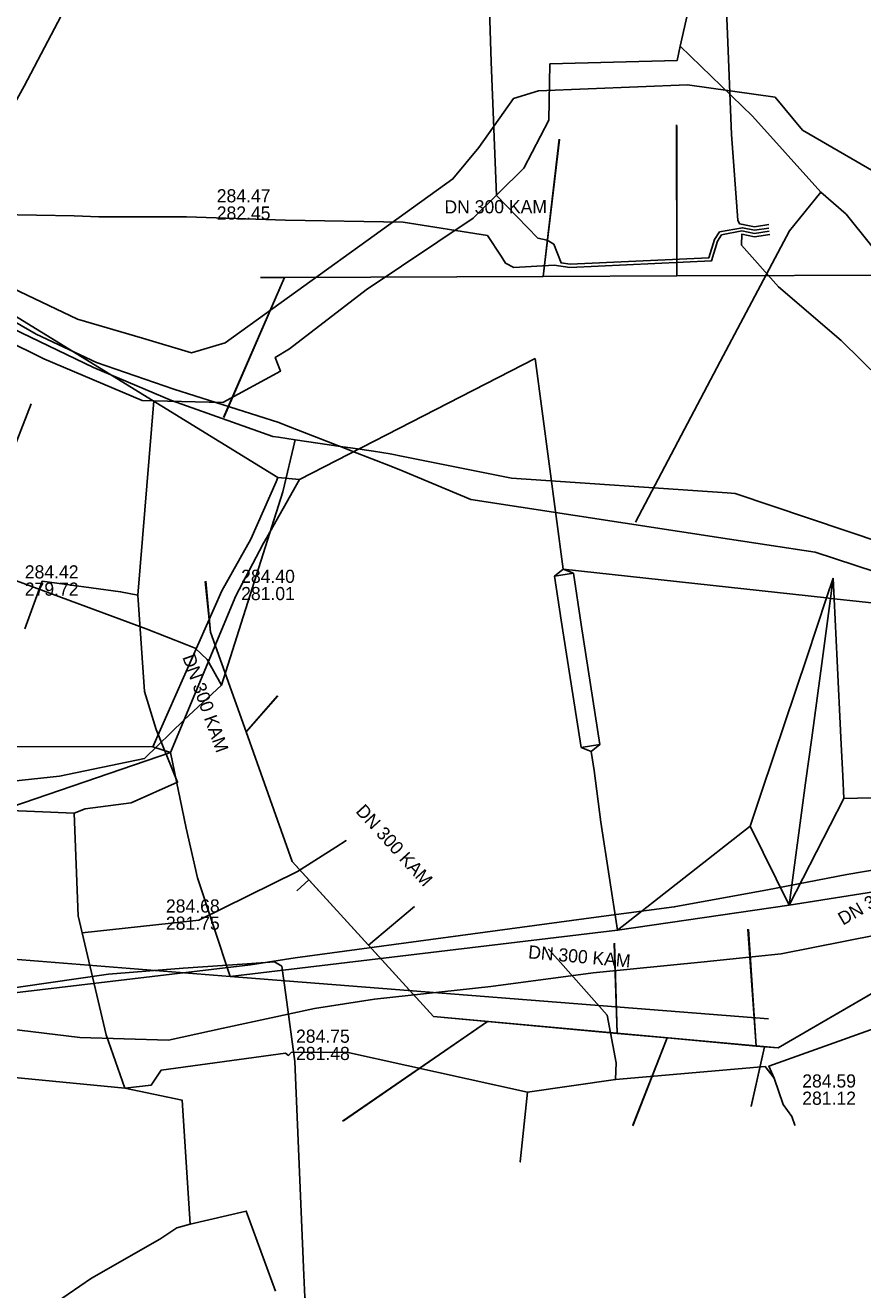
# Model space of a CAD drawing. Extents: x -600309 to -598967, y -1161267 to -1160292.
# Drawn here: x -599806.6 to -599755.6, y -1160644.2 to -1160567.2 of the extents above; entities that cross this region are included whole.
import ezdxf

# ---------------------------------------------------------------- set-up
doc = ezdxf.new("R2010")
doc.units = 0
for name, color, linetype in [('Vrstva 1', 7, 'Continuous'), ('Vrstva 12', 7, 'Continuous'), ('Vrstva 13', 7, 'Continuous'), ('Vrstva 4', 7, 'Continuous'), ('Vrstva 42', 7, 'Continuous'), ('Vrstva 44', 7, 'Continuous'), ('Vrstva 54', 7, 'Continuous'), ('Vrstva 55', 7, 'Continuous'), ('Vrstva 9', 7, 'Continuous')]:
    doc.layers.add(name, color=color, linetype=linetype)

msp = doc.modelspace()

# ---------------------------------------------------------------- linework, layer by layer
at = {"layer": 'Vrstva 1'}
for p, q in [((-599766.94, -1160573.26), (-599766.92, -1160582.451)), ((-599774.09, -1160574.12), (-599775.06, -1160582.479)), ((-599794.49, -1160591.06), (-599790.8, -1160582.535)), ((-599795.59, -1160601.02), (-599795.3, -1160604.13)), ((-599791.23, -1160608), (-599793.136, -1160610.205)), ((-599790.053, -1160619.87), (-599789.314, -1160619.197)), ((-599782.89, -1160620.82), (-599785.679, -1160623.191)), ((-599762.6, -1160622.21), (-599762.081, -1160629.32)), ((-599770.74, -1160623.07), (-599770.546, -1160628.549)), ((-599787.26, -1160633.89), (-599778.444, -1160627.829)), ((-599769.6, -1160634.18), (-599767.509, -1160628.825)), ((-599762.4, -1160633), (-599761.583, -1160629.365))]:
    msp.add_line(p, q, dxfattribs=at)
for points in [[(-599766.926, -1160573.322), (-599766.92, -1160582.45)], [(-599774.061, -1160574.134), (-599775.06, -1160582.48)], [(-599794.512, -1160591.061), (-599790.8, -1160582.54)], [(-599792.25, -1160582.55), (-599790.8, -1160582.535), (-599775.06, -1160582.479), (-599766.92, -1160582.451), (-599752.61, -1160582.4)], [(-599806.221, -1160590.235), (-599810.22, -1160600.49)], [(-599795.632, -1160601.037), (-599795.3, -1160604.13)], [(-599795.3, -1160604.13), (-599793.136, -1160610.205), (-599790.33, -1160618.08)], [(-599793.14, -1160610.2), (-599791.206, -1160608.004)], [(-599760.76, -1160629.44), (-599734.15, -1160614)], [(-599760.76, -1160629.44), (-599739.456, -1160617.079), (-599737.061, -1160615.689), (-599734.15, -1160614)], [(-599790.33, -1160618.08), (-599781.73, -1160627.53)], [(-599790.33, -1160618.08), (-599789.314, -1160619.197), (-599785.679, -1160623.191), (-599781.73, -1160627.53)], [(-599785.679, -1160623.191), (-599782.89, -1160620.82)], [(-599762.55, -1160622.224), (-599762.081, -1160629.32)], [(-599770.714, -1160623.06), (-599770.546, -1160628.549)], [(-599778.44, -1160627.83), (-599787.215, -1160633.879)], [(-599781.73, -1160627.53), (-599760.76, -1160629.44)], [(-599781.73, -1160627.53), (-599778.444, -1160627.829), (-599770.546, -1160628.549), (-599767.509, -1160628.825), (-599762.081, -1160629.32), (-599761.583, -1160629.365), (-599760.76, -1160629.44)], [(-599767.509, -1160628.825), (-599769.597, -1160634.144)], [(-599761.583, -1160629.365), (-599762.401, -1160632.981)]]:
    msp.add_lwpolyline(points, dxfattribs=at)
at = {"layer": 'Vrstva 12'}
for points in [[(-599811.3, -1160581.33), (-599803.39, -1160585.07), (-599799.44, -1160586.24), (-599796.45, -1160587.12), (-599794.41, -1160586.52), (-599780.55, -1160576.54), (-599778.97, -1160574.64), (-599776.87, -1160571.64), (-599775.34, -1160571.18), (-599766.27, -1160570.81), (-599760.94, -1160571.57), (-599759.27, -1160573.58), (-599754.54, -1160576.32)], [(-599793.07, -1160624.32), (-599796.96, -1160624.59), (-599801.51, -1160624.95), (-599808.7, -1160625.98), (-599810.63, -1160626.23)], [(-599790.72, -1160626.2), (-599790.96, -1160624.46), (-599791.4, -1160624.2), (-599793.07, -1160624.32)], [(-599789.62, -1160643.27), (-599790.17, -1160630.26), (-599790.72, -1160626.2)], [(-599787.81, -1160651.17), (-599789.56, -1160644.6), (-599789.62, -1160643.27)]]:
    msp.add_lwpolyline(points, dxfattribs=at)
at = {"layer": 'Vrstva 13'}
for points in [[(-599773.52, -1160553.4), (-599779.95, -1160553.74), (-599785.89, -1160554.08), (-599789.37, -1160554.47), (-599792.01, -1160555.84), (-599793.4, -1160556.58), (-599795.21, -1160557.59), (-599797.11, -1160559.34), (-599801.61, -1160563.26), (-599803.76, -1160565.39), (-599806.64, -1160570.9), (-599807.42, -1160572.3), (-599808.48, -1160574.16), (-599810.38, -1160577.75), (-599811.83, -1160580.4), (-599815.36, -1160586.95)], [(-599812.02, -1160583.41), (-599810.64, -1160583.64), (-599808.92, -1160584.27), (-599805.91, -1160586), (-599802.25, -1160587.71), (-599797.54, -1160589.34), (-599791.15, -1160591.37), (-599790.79, -1160591.51)], [(-599811.253, -1160583.779), (-599802.42, -1160588.03), (-599797.67, -1160590.02), (-599791.5, -1160592.22), (-599791.17, -1160592.27)], [(-599790.79, -1160591.51), (-599787.51, -1160592.78), (-599787.4, -1160592.82)], [(-599794.64, -1160607.36), (-599790.91, -1160595.58), (-599790.15, -1160592.42)], [(-599791.17, -1160592.27), (-599790.15, -1160592.42)], [(-599790.15, -1160592.42), (-599787.4, -1160592.82)], [(-599787.4, -1160592.82), (-599786.63, -1160593.13), (-599784.32, -1160594.02), (-599783.57, -1160594.33), (-599779.46, -1160596.05), (-599763.71, -1160598.46), (-599761.45, -1160598.81), (-599758.49, -1160599.27), (-599752.37, -1160601.26), (-599747.63, -1160600.99)], [(-599787.4, -1160592.82), (-599786.65, -1160592.94)], [(-599786.65, -1160592.94), (-599785.39, -1160593.12)], [(-599785.39, -1160593.12), (-599784.37, -1160593.27), (-599783.58, -1160593.43)], [(-599783.58, -1160593.43), (-599783.06, -1160593.53)], [(-599783.06, -1160593.53), (-599776.98, -1160594.76), (-599763.86, -1160595.66)], [(-599763.86, -1160595.66), (-599763.37, -1160595.69), (-599747.63, -1160600.99)], [(-599796.74, -1160604.91), (-599799.22, -1160603.92), (-599807.11, -1160601)], [(-599794.64, -1160607.36), (-599795.51, -1160605.8), (-599796.24, -1160605.11), (-599796.74, -1160604.91)], [(-599815.12, -1160614.04), (-599804.5, -1160612.89), (-599799.33, -1160611.82), (-599796.91, -1160609.47), (-599794.64, -1160607.36)]]:
    msp.add_lwpolyline(points, dxfattribs=at)
at = {"layer": 'Vrstva 42'}
for points in [[(-599780.08, -1160535.003), (-599779.55, -1160535.55), (-599779, -1160542.74), (-599778.972, -1160547.542), (-599778.97, -1160547.788), (-599778.95, -1160551.18), (-599778.49, -1160561.13), (-599778.22, -1160569.41), (-599777.9, -1160577.56), (-599775.38, -1160580.14), (-599774.82, -1160580.27), (-599774.4, -1160580.52), (-599773.962, -1160581.651), (-599773.414, -1160581.74), (-599764.965, -1160581.343), (-599764.621, -1160580.237), (-599764.322, -1160579.771), (-599762.931, -1160579.512), (-599762.188, -1160579.659), (-599761.325, -1160579.531)], [(-599762.38, -1160545.9), (-599762.425, -1160546.101), (-599762.48, -1160546.163), (-599762.734, -1160546.449), (-599762.8, -1160546.525), (-599763.956, -1160546.661), (-599764.632, -1160546.502), (-599764.96, -1160547.22), (-599764.861, -1160548.333), (-599764.843, -1160548.532), (-599764.728, -1160549.828), (-599764.72, -1160549.92), (-599764.22, -1160559.19), (-599763.85, -1160567.22), (-599763.6, -1160573.84), (-599763.2, -1160579.06), (-599763.101, -1160579.279), (-599762.892, -1160579.316), (-599762.183, -1160579.456), (-599761.312, -1160579.327)], [(-599761.295, -1160579.729), (-599762.192, -1160579.861), (-599762.969, -1160579.708), (-599764.198, -1160579.949), (-599764.439, -1160580.323), (-599764.815, -1160581.537), (-599773.426, -1160581.94), (-599774.387, -1160581.787), (-599776.84, -1160581.93), (-599777.35, -1160581.67), (-599777.61, -1160581.25), (-599778.45, -1160579.98), (-599783.57, -1160579.17), (-599790.74, -1160579.06), (-599796.77, -1160578.86), (-599802.11, -1160578.86), (-599803.6, -1160578.78), (-599810.5, -1160578.66)], [(-599761.266, -1160579.927), (-599762.197, -1160580.064), (-599762.963, -1160579.913), (-599762.99, -1160580.57), (-599760.74, -1160583.12), (-599756.91, -1160586.38), (-599752.09, -1160591.12)]]:
    msp.add_lwpolyline(points, dxfattribs=at)
at = {"layer": 'Vrstva 44'}
for points in [[(-599771.83, -1160621.47), (-599767.08, -1160620.85), (-599761.41, -1160619.81), (-599756.57, -1160618.89), (-599746.77, -1160617.22), (-599743.21, -1160616.58), (-599737.23, -1160615.44), (-599733.76, -1160614.74), (-599727.53, -1160613.39), (-599722.82, -1160612.38), (-599722.81, -1160612.35), (-599713.101, -1160609.819)], [(-599814.557, -1160626.669), (-599811.696, -1160626.619), (-599792.86, -1160624.37), (-599790.16, -1160623.96), (-599771.83, -1160621.47)], [(-599752.78, -1160622.16), (-599760.56, -1160623.7), (-599765.25, -1160624.19), (-599772.02, -1160624.87), (-599778.24, -1160625.7), (-599785.33, -1160626.46), (-599788.97, -1160627.03), (-599794.53, -1160628.24), (-599797.86, -1160628.96), (-599803.25, -1160628.81), (-599809.12, -1160628.1)]]:
    msp.add_lwpolyline(points, dxfattribs=at)
at = {"layer": 'Vrstva 54'}
for points in [[(-599791.2, -1160594.72), (-599809.14, -1160583.7)], [(-599789.88, -1160594.84), (-599775.54, -1160587.47)], [(-599775.54, -1160587.47), (-599773.84, -1160600.3)], [(-599791.88, -1160598.36), (-599789.88, -1160594.84)], [(-599791.2, -1160594.72), (-599791.31, -1160594.98)], [(-599789.88, -1160594.84), (-599791.2, -1160594.72)], [(-599791.31, -1160594.98), (-599792.84, -1160598.48)], [(-599792.84, -1160598.48), (-599794.61, -1160601.61)], [(-599792.33, -1160599.19), (-599792.08, -1160598.72)], [(-599792.08, -1160598.72), (-599791.88, -1160598.36)], [(-599793.56, -1160601.53), (-599792.33, -1160599.19)], [(-599773.218, -1160600.54), (-599774.361, -1160600.716), (-599773.84, -1160600.3), (-599773.218, -1160600.54)], [(-599774.361, -1160600.716), (-599773.95, -1160603.4)], [(-599773.84, -1160600.3), (-599757.8, -1160602.05)], [(-599772.74, -1160603.67), (-599773.218, -1160600.54)], [(-599757.8, -1160602.05), (-599757.4, -1160600.84)], [(-599757.4, -1160600.84), (-599757.57, -1160602.08)], [(-599757.4, -1160600.84), (-599757.34, -1160602.1)], [(-599794.61, -1160601.61), (-599798.82, -1160611.1)], [(-599793.76, -1160601.91), (-599793.56, -1160601.53)], [(-599797.73, -1160611.46), (-599793.76, -1160601.91)], [(-599758.99, -1160605.61), (-599757.8, -1160602.05)], [(-599757.57, -1160602.08), (-599758.06, -1160605.74)], [(-599757.8, -1160602.05), (-599757.57, -1160602.08)], [(-599757.57, -1160602.08), (-599757.34, -1160602.1)], [(-599757.34, -1160602.1), (-599751.26, -1160602.76)], [(-599757.34, -1160602.1), (-599757.16, -1160605.87)], [(-599773.95, -1160603.4), (-599773.25, -1160607.92)], [(-599772.03, -1160608.23), (-599772.74, -1160603.67)], [(-599761.74, -1160613.81), (-599758.99, -1160605.61)], [(-599758.06, -1160605.74), (-599758.71, -1160610.56)], [(-599757.16, -1160605.87), (-599756.93, -1160610.54)], [(-599773.25, -1160607.92), (-599772.752, -1160611.15)], [(-599771.609, -1160610.974), (-599772.03, -1160608.23)], [(-599772.752, -1160611.15), (-599771.609, -1160610.974), (-599772.13, -1160611.39), (-599772.752, -1160611.15)], [(-599758.71, -1160610.56), (-599759.08, -1160613.3)], [(-599756.93, -1160610.54), (-599756.93, -1160610.57)], [(-599756.93, -1160610.57), (-599756.82, -1160612.87)], [(-599798.82, -1160611.1), (-599819.08, -1160611.06)], [(-599818.683, -1160618.617), (-599797.73, -1160611.46)], [(-599797.73, -1160611.46), (-599798.82, -1160611.1)], [(-599796.78, -1160616.07), (-599797.73, -1160611.46)], [(-599772.13, -1160611.39), (-599771.96, -1160612.55)], [(-599771.96, -1160612.55), (-599771.54, -1160615.69)], [(-599759.08, -1160613.3), (-599760.09, -1160620.75)], [(-599756.82, -1160612.87), (-599756.75, -1160614.25)], [(-599762.45, -1160615.93), (-599761.74, -1160613.81)], [(-599760.09, -1160620.75), (-599756.75, -1160614.25)], [(-599756.75, -1160614.25), (-599751.79, -1160614.13)], [(-599796.09, -1160619.09), (-599796.78, -1160616.07)], [(-599771.54, -1160615.69), (-599770.53, -1160622.26)], [(-599770.53, -1160622.26), (-599762.45, -1160615.93)], [(-599762.45, -1160615.93), (-599760.09, -1160620.75)], [(-599794.1, -1160625.09), (-599796.09, -1160619.09)], [(-599760.09, -1160620.75), (-599747.76, -1160618.8)], [(-599770.53, -1160622.26), (-599760.09, -1160620.75)], [(-599794.1, -1160625.09), (-599770.53, -1160622.26)], [(-599794.1, -1160625.09), (-599818.472, -1160623.141)], [(-599794.1, -1160625.09), (-599761.33, -1160627.66)]]:
    msp.add_lwpolyline(points, dxfattribs=at)
at = {"layer": 'Vrstva 55'}
for points in [[(-599766.28, -1160544.32), (-599766.03, -1160545.76), (-599765.85, -1160563.81), (-599766.16, -1160564.12), (-599765.84, -1160564.6), (-599766.71, -1160568.47)], [(-599854.99, -1160554.62), (-599854.04, -1160555.5), (-599849.6, -1160560.93), (-599846.5, -1160564.23), (-599842.34, -1160567.41), (-599836.14, -1160572.72), (-599835.53, -1160572.87), (-599830.9, -1160574.94), (-599826.66, -1160576.79), (-599812.72, -1160583.91), (-599805.44, -1160587.49), (-599799.47, -1160590.02), (-599798.76, -1160590.06), (-599794.55, -1160590.16), (-599791.05, -1160588.25), (-599791.37, -1160587.42), (-599790.5, -1160586.88), (-599785.83, -1160583.3), (-599779.31, -1160578.94), (-599776.23, -1160575.89), (-599774.72, -1160572.96), (-599774.64, -1160569.54), (-599766.89, -1160569.33), (-599766.71, -1160568.47)], [(-599766.71, -1160568.47), (-599766.89, -1160569.33), (-599774.64, -1160569.54), (-599774.72, -1160572.96), (-599776.23, -1160575.89), (-599779.31, -1160578.94), (-599785.83, -1160583.3), (-599790.5, -1160586.88), (-599791.37, -1160587.42), (-599791.05, -1160588.25), (-599794.55, -1160590.16), (-599798.76, -1160590.06), (-599799.72, -1160601.87), (-599800.78, -1160601.67), (-599805.54, -1160601.03), (-599806.6, -1160603.92)], [(-599766.71, -1160568.47), (-599762.32, -1160572.73), (-599758.16, -1160577.35), (-599760.07, -1160579.7), (-599764.277, -1160587.66), (-599769.44, -1160597.43)], [(-599712.85, -1160612.2), (-599713.231, -1160610.818), (-599715.05, -1160611.32), (-599720.13, -1160612.91), (-599729.8, -1160616.03), (-599730.26, -1160617.21), (-599734.33, -1160617.68), (-599739.29, -1160617.63), (-599739.48, -1160618.61), (-599740.14, -1160618.47), (-599744.95, -1160617.17), (-599744.01, -1160615.53), (-599741.64, -1160607.33), (-599740.03, -1160599.74), (-599742.84, -1160597.94), (-599743.59, -1160597.21), (-599749.46, -1160587.62), (-599756.62, -1160578.69), (-599758.16, -1160577.35), (-599762.32, -1160572.73), (-599766.71, -1160568.47)], [(-599806.6, -1160603.92), (-599805.54, -1160601.03), (-599800.78, -1160601.67), (-599799.72, -1160601.87), (-599799.32, -1160607.75), (-599798.61, -1160610.05), (-599797.31, -1160613.27), (-599800.14, -1160614.52), (-599802.94, -1160614.89), (-599803.6, -1160615.14), (-599803.35, -1160621.4), (-599803.12, -1160622.43), (-599796.01, -1160621.65), (-599790.01, -1160618.69), (-599787.68, -1160617.22), (-599787.05, -1160616.82), (-599787.68, -1160617.22), (-599790.01, -1160618.69), (-599796.01, -1160621.65), (-599803.12, -1160622.43), (-599801.66, -1160628.63), (-599800.51, -1160631.88)], [(-599800.51, -1160631.88), (-599801.66, -1160628.63), (-599803.35, -1160621.4), (-599803.6, -1160615.14), (-599817.16, -1160614.58), (-599825.47, -1160614.78), (-599827.84, -1160614.21), (-599835.21, -1160614.5), (-599849.27, -1160614.99), (-599859.194, -1160615.052), (-599860.39, -1160615.06), (-599863.89, -1160614.96), (-599864.11, -1160616.92), (-599864.16, -1160616.98)], [(-599800.51, -1160631.88), (-599798.91, -1160631.7), (-599798.3, -1160630.78), (-599790.741, -1160629.747), (-599790.55, -1160629.89), (-599790.384, -1160629.713), (-599787.03, -1160629.69), (-599776, -1160632.13), (-599776.45, -1160636.37), (-599776, -1160632.13), (-599770.65, -1160631.36), (-599770.62, -1160630.34), (-599771.15, -1160627.45), (-599774, -1160624.23), (-599774.72, -1160623.44), (-599774, -1160624.23), (-599771.15, -1160627.45), (-599770.62, -1160630.34), (-599770.65, -1160631.36), (-599761.55, -1160630.57), (-599761, -1160631.27), (-599760.44, -1160632.88), (-599759.91, -1160633.6), (-599759.73, -1160634.14), (-599759.91, -1160633.6), (-599760.44, -1160632.88), (-599761, -1160631.27), (-599761.31, -1160630.537), (-599751.73, -1160627.11)], [(-599847.04, -1160627.06), (-599846.91, -1160627.67), (-599846.82, -1160629.01), (-599834.24, -1160628.85), (-599823.21, -1160628.2), (-599815.85, -1160628.24), (-599811.79, -1160629.23), (-599811.72, -1160630.1), (-599811.78, -1160630.6), (-599810.61, -1160630.92), (-599800.51, -1160631.88)], [(-599800.51, -1160631.88), (-599797.02, -1160632.62), (-599796.54, -1160640.16), (-599797.36, -1160640.39), (-599798.39, -1160641.07), (-599802.54, -1160643.45), (-599807.52, -1160646.85)], [(-599791.35, -1160644.25), (-599793.13, -1160639.37), (-599796.54, -1160640.16), (-599797.02, -1160632.62), (-599800.51, -1160631.88)]]:
    msp.add_lwpolyline(points, dxfattribs=at)
at = {"layer": 'Vrstva 9'}
for p, q in [((-599766.94, -1160573.26), (-599766.92, -1160582.451)), ((-599774.09, -1160574.12), (-599775.06, -1160582.479)), ((-599794.49, -1160591.06), (-599790.8, -1160582.535)), ((-599795.3, -1160604.13), (-599795.59, -1160601.02)), ((-599793.136, -1160610.205), (-599791.23, -1160608)), ((-599789.314, -1160619.197), (-599790.053, -1160619.87)), ((-599785.679, -1160623.191), (-599782.89, -1160620.82)), ((-599762.6, -1160622.21), (-599762.081, -1160629.32)), ((-599770.546, -1160628.549), (-599770.74, -1160623.07)), ((-599787.26, -1160633.89), (-599778.444, -1160627.829)), ((-599767.509, -1160628.825), (-599769.6, -1160634.18)), ((-599761.583, -1160629.365), (-599762.4, -1160633))]:
    msp.add_line(p, q, dxfattribs=at)
for points in [[(-599792.21, -1160582.54), (-599790.8, -1160582.535), (-599775.06, -1160582.479), (-599766.92, -1160582.451), (-599752.61, -1160582.4), (-599748.203, -1160599.656), (-599747.14, -1160603.82), (-599728.85, -1160599.72)], [(-599795.3, -1160604.13), (-599793.136, -1160610.205), (-599790.33, -1160618.08), (-599789.314, -1160619.197), (-599785.679, -1160623.191), (-599781.73, -1160627.53), (-599778.444, -1160627.829), (-599770.546, -1160628.549), (-599767.509, -1160628.825), (-599762.081, -1160629.32), (-599761.583, -1160629.365), (-599760.76, -1160629.44), (-599739.456, -1160617.079), (-599737.061, -1160615.689), (-599734.15, -1160614), (-599732.963, -1160610.803), (-599732.796, -1160610.353), (-599729.021, -1160600.181), (-599728.85, -1160599.72), (-599711.672, -1160597.508), (-599710.68, -1160597.38)]]:
    msp.add_lwpolyline(points, dxfattribs=at)

# ---------------------------------------------------------------- texts
at = {"layer": 'Vrstva 12'}
for s, p in [('284.42', (-599806.607, -1160600.861)), ('279.72', (-599806.607, -1160601.911))]:
    msp.add_text(s, height=0.8, dxfattribs=at).set_placement(p)
at = {"layer": 'Vrstva 4'}
for s, p in [('284.47', (-599794.923, -1160577.969)), ('282.45', (-599794.923, -1160579.019)), ('284.40', (-599793.438, -1160601.131)), ('281.01', (-599793.438, -1160602.181)), ('284.68', (-599798.016, -1160621.196)), ('281.75', (-599798.016, -1160622.246)), ('284.75', (-599790.097, -1160629.122)), ('281.48', (-599790.097, -1160630.172)), ('284.59', (-599759.285, -1160631.847)), ('281.12', (-599759.285, -1160632.897))]:
    msp.add_text(s, height=0.8, dxfattribs=at).set_placement(p)
for rotation, p in [(0.20256, (-599781.064, -1160578.648)), (289.60958, (-599797.026, -1160605.649)), (312.30385, (-599786.508, -1160615.062)), (30.12372, (-599756.81, -1160621.998)), (354.79572, (-599775.99, -1160623.98))]:
    msp.add_text('DN 300 KAM', height=0.8, rotation=rotation, dxfattribs=at).set_placement(p)

doc.saveas('drawing.dxf')
